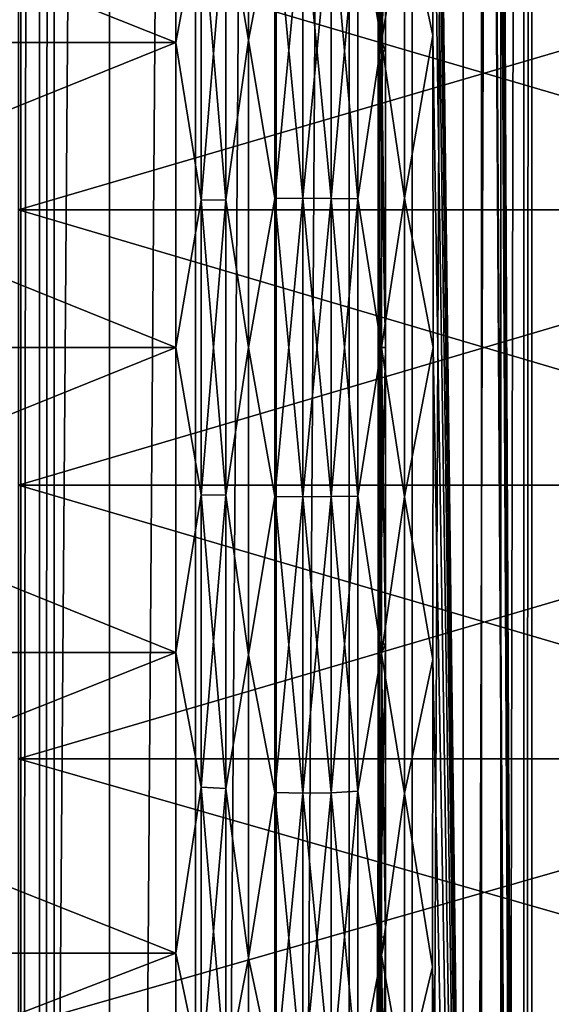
# Model space of a CAD drawing. Header units: metres. Extents: x -206 to 75, y -104 to 104.
# Tile 1021 of 1056: x 37.49 to 41.21, y -4.59 to 2.29. Entities that reach past the tile are written whole.
import ezdxf

# ---------------------------------------------------------------- set-up
doc = ezdxf.new("R2010")
doc.units = ezdxf.units.M
doc.layers.add('solid_01_1-CONSUMER_THERM_B_125288', color=7, linetype='CONTINUOUS')

msp = doc.modelspace()

# ---------------------------------------------------------------- linework, layer by layer
at = {"layer": 'solid_01_1-CONSUMER_THERM_B_125288'}
for points in [[(37.641285, -67.320755), (69.485435, 75.004799), (69.506912, -74.995201)], [(37.641285, -67.320755), (37.742935, -66.77655), (69.485435, 75.004799)], [(37.723892, 66.223442), (69.485435, 75.004799), (37.742855, -66.222939)], [(37.742935, -66.77655), (37.742855, -66.222939), (69.485435, 75.004799)], [(37.622242, 65.679237), (37.723892, 66.223442), (37.641048, -65.678764)], [(37.723892, 66.223442), (37.742855, -66.222939), (37.641048, -65.678764)], [(37.422325, 65.162979), (37.622242, 65.679237), (37.440983, -65.16256)], [(37.622242, 65.679237), (37.641048, -65.678764), (37.440983, -65.16256)], [(-37.500069, 41.072453, 108.410858), (37.499931, 41.072487, 108.410858), (-37.500031, -41.072514, 108.410858)], [(37.499931, 41.072487, 108.410858), (37.499969, -41.072479, 108.410858), (-37.500031, -41.072514, 108.410858)], [(38.120285, 41.018215, 108.410858), (37.499969, -41.072479, 108.410858), (37.499931, 41.072487, 108.410858)], [(38.120323, -41.018204, 108.410858), (37.499969, -41.072479, 108.410858), (38.120285, 41.018215, 108.410858)], [(38.120323, -41.018204, 108.410858), (38.120285, 41.018215, 108.410858), (38.72179, 40.85704, 108.410858)], [(38.120323, -41.018204, 108.410858), (38.72179, 40.85704, 108.410858), (38.721828, -40.857029, 108.410858)], [(38.721828, -40.857029, 108.410858), (38.72179, 40.85704, 108.410858), (39.286171, 40.593868, 108.410858)], [(38.721828, -40.857029, 108.410858), (39.286171, 40.593868, 108.410858), (39.286209, -40.593857, 108.410858)], [(39.286209, -40.593857, 108.410858), (39.286171, 40.593868, 108.410858), (39.79628, 40.236687, 108.410858)], [(39.286209, -40.593857, 108.410858), (39.79628, 40.236687, 108.410858), (39.796318, -40.236675, 108.410858)], [(39.796318, -40.236675, 108.410858), (39.79628, 40.236687, 108.410858), (40.23661, 39.796356, 108.410858)], [(39.796318, -40.236675, 108.410858), (40.23661, 39.796356, 108.410858), (40.236649, -39.796341, 108.410858)], [(40.236649, -39.796341, 108.410858), (40.23661, 39.796356, 108.410858), (40.593792, 39.286247, 108.410858)], [(40.236649, -39.796341, 108.410858), (40.593792, 39.286247, 108.410858), (40.59383, -39.286236, 108.410858)], [(40.59383, -39.286236, 108.410858), (40.593792, 39.286247, 108.410858), (40.856968, 38.721867, 108.410858)], [(40.59383, -39.286236, 108.410858), (40.856968, 38.721867, 108.410858), (40.857002, -38.721855, 108.410858)], [(40.857002, -38.721855, 108.410858), (40.856968, 38.721867, 108.410858), (41.018143, 38.120361, 108.410858)], [(40.857002, -38.721855, 108.410858), (41.018143, 38.120361, 108.410858), (41.018177, -38.12035, 108.410858)], [(41.018177, -38.12035, 108.410858), (41.018143, 38.120361, 108.410858), (41.072414, 37.500008, 108.410858)], [(-42.500034, -37.500031, 108.5), (42.499931, 37.500008, 108.5), (-42.500069, 37.499969, 108.5)], [(-42.500034, -37.500031, 108.5), (42.499966, -37.499992, 108.5), (42.499931, 37.500008, 108.5)], [(41.072449, -37.499992, 108.410858), (40.722527, 37.500008, 75), (40.722527, 34.114883, 75)], [(41.072414, 37.500008, 108.410858), (40.722527, 37.500008, 75), (41.072449, -37.499992, 108.410858)], [(41.018177, -38.12035, 108.410858), (41.072414, 37.500008, 108.410858), (41.072449, -37.499992, 108.410858)], [(41.072449, -37.499992, 108.410858), (40.722527, 34.114883, 75), (40.722527, 30.742798, 75)], [(40.722534, 20.197853, 75), (41.072449, -37.499992, 108.410858), (40.722527, 30.742798, 75)], [(40.722534, 20.197853, 75), (40.722534, 19.102161, 75), (41.072449, -37.499992, 108.410858)], [(40.319302, 13.523482, 36.495472), (40.722553, -19.102146, 75), (40.722534, 19.102161, 75)], [(40.722534, 19.102161, 75), (40.722553, -19.102146, 75), (41.072449, -37.499992, 108.410858)], [(31.799959, -18.499998, 6), (39.999943, 18.500006, 6), (31.79994, 18.500002, 6)], [(31.799959, -18.499998, 6), (39.999958, -18.499994, 6), (39.999943, 18.500006, 6)], [(40.007282, -0.000046, 6.7), (39.999943, 18.500006, 6), (39.999958, -18.499994, 6)], [(40.008553, 2.075454, 6.821411), (40.012348, 4.123363, 7.184171), (39.999943, 18.500006, 6)], [(40.007282, -0.000046, 6.7), (40.008553, 2.075454, 6.821411), (39.999943, 18.500006, 6)], [(40.319302, 13.523482, 36.495472), (40.335541, 11.987578, 38.046116), (40.722553, -19.102146, 75)], [(40.335541, 11.987578, 38.046116), (40.349716, 10.274138, 39.399616), (40.722553, -19.102146, 75)], [(40.349716, 10.274138, 39.399616), (40.361618, 8.40837, 40.535809), (40.722553, -19.102146, 75)], [(40.361618, 8.40837, 40.535809), (40.371063, 6.417512, 41.437813), (40.722553, -19.102146, 75)], [(40.371063, 6.417512, 41.437813), (40.377911, 4.332213, 42.091663), (40.722553, -19.102146, 75)], [(40.182335, 3.118504, 42.185875), (40.382065, 2.182285, 42.488014), (40.377911, 4.332213, 42.091663)], [(40.377911, 4.332213, 42.091663), (40.382065, 2.182285, 42.488014), (40.722553, -19.102146, 75)], [(33.299946, 4.235859, 41.685673), (33.29995, 2.133469, 42.070942), (38.584797, 4.235893, 41.685669)], [(33.299946, 4.235854, 7.314325), (38.584797, 4.235893, 7.31433), (38.584797, 2.133505, 6.929053)], [(33.29995, 2.133468, 6.929059), (33.299946, 4.235854, 7.314325), (38.584797, 2.133505, 6.929053)], [(33.29995, 2.133469, 42.070942), (38.584797, 2.133505, 42.070946), (38.584797, 4.235893, 41.685669)], [(38.584797, 4.235893, 41.685669), (38.584797, 2.133505, 42.070946), (38.761471, 3.07631, 41.946587)], [(38.761471, 3.07631, 7.053411), (38.584797, 2.133505, 6.929053), (38.584797, 4.235893, 7.31433)], [(38.932919, 3.08444, 7.007304), (39.093216, 4.269132, 7.179477), (39.093216, 2.150247, 6.791177)], [(38.932919, 3.08444, 41.992695), (39.093216, 2.150247, 42.208824), (39.093216, 4.269132, 41.820522)], [(39.093216, 2.150247, 6.791177), (39.093216, 4.269132, 7.179477), (39.275532, 3.111413, 6.854334)], [(39.093216, 4.269132, 41.820522), (39.093216, 2.150247, 42.208824), (39.275532, 3.111413, 42.145664)], [(39.857571, 3.102338, 42.094196), (40.022449, 2.140187, 42.126347), (40.022449, 4.24919, 41.739864)], [(39.857571, 3.102338, 6.905803), (40.022449, 4.24919, 7.260137), (40.022449, 2.140187, 6.873654)], [(40.022449, 4.24919, 41.739864), (40.022449, 2.140187, 42.126347), (40.182335, 3.118504, 42.185875)], [(40.022449, 2.140187, 6.873654), (40.022449, 4.24919, 7.260137), (40.051266, 4.122996, 7.184083)], [(40.051266, 4.122996, 7.184083), (40.012348, 4.123363, 7.184171), (40.008553, 2.075454, 6.821411)], [(40.051266, 4.122996, 7.184083), (40.008553, 2.075454, 6.821411), (40.051266, 2.075662, 6.821435)], [(40.022449, 2.140187, 6.873654), (40.051266, 4.122996, 7.184083), (40.051266, 2.075662, 6.821435)], [(39.093216, 2.150247, 6.791177), (39.275532, 3.111413, 6.854334), (39.275532, 1.041838, 6.612436)], [(39.093216, 2.150247, 42.208824), (39.275532, 1.041838, 42.387566), (39.275532, 3.111413, 42.145664)], [(39.275532, 3.111413, 6.854334), (39.471893, 3.116906, 6.823185), (39.471893, 1.043677, 6.58086)], [(39.275532, 1.041838, 42.387566), (39.471893, 1.043677, 42.41914), (39.471893, 3.116906, 42.176815)], [(39.275532, 3.111413, 42.145664), (39.275532, 1.041838, 42.387566), (39.471893, 3.116906, 42.176815)], [(39.275532, 1.041838, 6.612436), (39.275532, 3.111413, 6.854334), (39.471893, 1.043677, 6.58086)], [(39.471893, 3.116906, 6.823185), (39.669987, 3.113817, 6.840703), (39.669987, 1.042643, 6.598617)], [(39.471893, 1.043677, 6.58086), (39.471893, 3.116906, 6.823185), (39.669987, 1.042643, 6.598617)], [(39.471893, 3.116906, 42.176815), (39.471893, 1.043677, 42.41914), (39.669987, 3.113817, 42.159298)], [(39.471893, 1.043677, 42.41914), (39.669987, 1.042643, 42.401382), (39.669987, 3.113817, 42.159298)], [(39.669987, 3.113817, 6.840703), (39.857571, 3.102338, 6.905803), (39.857571, 1.0388, 6.66461)], [(39.669987, 1.042643, 6.598617), (39.669987, 3.113817, 6.840703), (39.857571, 1.0388, 6.66461)], [(39.669987, 3.113817, 42.159298), (39.669987, 1.042643, 42.401382), (39.857571, 3.102338, 42.094196)], [(39.669987, 1.042643, 42.401382), (39.857571, 1.0388, 42.335388), (39.857571, 3.102338, 42.094196)], [(39.857571, 3.102338, 42.094196), (39.857571, 1.0388, 42.335388), (40.022449, 2.140187, 42.126347)], [(39.857571, 1.0388, 6.66461), (39.857571, 3.102338, 6.905803), (40.022449, 2.140187, 6.873654)], [(40.022449, 2.140187, 42.126347), (40.182335, 1.044213, 42.428326), (40.182335, 3.118504, 42.185875)], [(40.182335, 3.118504, 42.185875), (40.182335, 1.044213, 42.428326), (40.382065, 2.182285, 42.488014)], [(38.584797, 2.133505, 42.070946), (38.761471, 1.030084, 42.185757), (38.761471, 3.07631, 41.946587)], [(38.761471, 3.07631, 7.053411), (38.761471, 1.030084, 6.814242), (38.584797, 2.133505, 6.929053)], [(38.932919, 3.08444, 41.992695), (38.761471, 3.07631, 41.946587), (38.761471, 1.030084, 42.185757)], [(38.932919, 1.032807, 42.232498), (38.932919, 3.08444, 41.992695), (38.761471, 1.030084, 42.185757)], [(38.932919, 3.08444, 7.007304), (38.932919, 1.032807, 6.767502), (38.761471, 3.07631, 7.053411)], [(38.932919, 1.032807, 6.767502), (38.761471, 1.030084, 6.814242), (38.761471, 3.07631, 7.053411)], [(38.932919, 3.08444, 7.007304), (39.093216, 2.150247, 6.791177), (38.932919, 1.032807, 6.767502)], [(38.932919, 1.032807, 42.232498), (39.093216, 2.150247, 42.208824), (38.932919, 3.08444, 41.992695)], [(43.999947, 2.876316, 9.421891), (37.484219, 2.876309, 9.42189), (37.484222, 0.96384, 9.180289)], [(43.999947, 2.876316, 39.57811), (43.99995, 0.963844, 39.81971), (37.484219, 2.876309, 39.57811)], [(43.99995, 0.963844, 39.81971), (37.484222, 0.96384, 39.81971), (37.484219, 2.876309, 39.57811)], [(43.999947, 2.876316, 9.421891), (37.484222, 0.96384, 9.180289), (43.99995, 0.963844, 9.18029)], [(38.932919, 1.032807, 6.767502), (39.093216, 2.150247, 6.791177), (39.093216, 0.000006, 6.661111)], [(38.932919, 1.032807, 42.232498), (39.093216, 0.000006, 42.33889), (39.093216, 2.150247, 42.208824)], [(39.093216, 0.000006, 6.661111), (39.093216, 2.150247, 6.791177), (39.275532, 1.041838, 6.612436)], [(39.093216, 2.150247, 42.208824), (39.093216, 0.000006, 42.33889), (39.275532, 1.041838, 42.387566)], [(39.857571, 1.0388, 42.335388), (40.022449, 0.000007, 42.255798), (40.022449, 2.140187, 42.126347)], [(39.857571, 1.0388, 6.66461), (40.022449, 2.140187, 6.873654), (40.022449, 0.000007, 6.7442)], [(40.022449, 2.140187, 42.126347), (40.022449, 0.000007, 42.255798), (40.182335, 1.044213, 42.428326)], [(40.022449, 2.140187, 6.873654), (40.051266, 2.075662, 6.821435), (40.051266, 0.000007, 6.7)], [(40.022449, 0.000007, 6.7442), (40.022449, 2.140187, 6.873654), (40.051266, 0.000007, 6.7)], [(40.182335, 1.044213, 42.428326), (40.383457, 0.000009, 42.620792), (40.382065, 2.182285, 42.488014)], [(40.382065, 2.182285, 42.488014), (40.383457, 0.000009, 42.620792), (40.722553, -19.102146, 75)], [(33.29995, 0.000003, 42.199989), (38.584801, 0.000006, 42.200001), (38.584797, 2.133505, 42.070946)], [(33.29995, 2.133469, 42.070942), (33.29995, 0.000003, 42.199989), (38.584797, 2.133505, 42.070946)], [(33.29995, 2.133468, 6.929059), (38.584797, 2.133505, 6.929053), (38.584801, 0.000006, 6.8)], [(33.29995, 0.000003, 6.800013), (33.29995, 2.133468, 6.929059), (38.584801, 0.000006, 6.8)], [(38.584797, 2.133505, 42.070946), (38.584801, 0.000006, 42.200001), (38.761471, 1.030084, 42.185757)], [(38.761471, 1.030084, 6.814242), (38.584801, 0.000006, 6.8), (38.584797, 2.133505, 6.929053)], [(40.051266, 0.000007, 6.7), (40.008553, 2.075454, 6.821411), (40.007282, -0.000046, 6.7)], [(40.051266, 2.075662, 6.821435), (40.008553, 2.075454, 6.821411), (40.051266, 0.000007, 6.7)], [(39.093216, 0.000006, 6.661111), (39.275532, 1.041838, 6.612436), (39.275536, -1.041826, 6.612436)], [(39.093216, 0.000006, 42.33889), (39.275536, -1.041826, 42.387566), (39.275532, 1.041838, 42.387566)], [(39.275532, 1.041838, 6.612436), (39.471893, 1.043677, 6.58086), (39.471893, -1.043665, 6.58086)], [(39.275532, 1.041838, 42.387566), (39.275536, -1.041826, 42.387566), (39.471893, 1.043677, 42.41914)], [(39.275536, -1.041826, 6.612436), (39.275532, 1.041838, 6.612436), (39.471893, -1.043665, 6.58086)], [(39.275536, -1.041826, 42.387566), (39.471893, -1.043665, 42.41914), (39.471893, 1.043677, 42.41914)], [(39.471893, 1.043677, 6.58086), (39.669987, 1.042643, 6.598617), (39.669991, -1.04263, 6.598617)], [(39.471893, -1.043665, 6.58086), (39.471893, 1.043677, 6.58086), (39.669991, -1.04263, 6.598617)], [(39.471893, 1.043677, 42.41914), (39.471893, -1.043665, 42.41914), (39.669987, 1.042643, 42.401382)], [(39.471893, -1.043665, 42.41914), (39.669991, -1.04263, 42.401382), (39.669987, 1.042643, 42.401382)], [(39.669987, 1.042643, 6.598617), (39.857571, 1.0388, 6.66461), (39.857574, -1.038787, 6.66461)], [(39.669991, -1.04263, 6.598617), (39.669987, 1.042643, 6.598617), (39.857574, -1.038787, 6.66461)], [(39.669987, 1.042643, 42.401382), (39.669991, -1.04263, 42.401382), (39.857571, 1.0388, 42.335388)], [(39.669991, -1.04263, 42.401382), (39.857574, -1.038787, 42.335388), (39.857571, 1.0388, 42.335388)], [(39.857571, 1.0388, 42.335388), (39.857574, -1.038787, 42.335388), (40.022449, 0.000007, 42.255798)], [(39.857574, -1.038787, 6.66461), (39.857571, 1.0388, 6.66461), (40.022449, 0.000007, 6.7442)], [(40.022449, 0.000007, 42.255798), (40.182339, -1.044199, 42.428326), (40.182335, 1.044213, 42.428326)], [(40.182335, 1.044213, 42.428326), (40.182339, -1.044199, 42.428326), (40.383457, 0.000009, 42.620792)], [(38.584801, 0.000006, 42.200001), (38.761471, -1.030072, 42.185757), (38.761471, 1.030084, 42.185757)], [(38.761471, 1.030084, 6.814242), (38.761471, -1.030072, 6.814242), (38.584801, 0.000006, 6.8)], [(38.932919, 1.032807, 42.232498), (38.761471, 1.030084, 42.185757), (38.761471, -1.030072, 42.185757)], [(38.932919, -1.032794, 42.232498), (38.932919, 1.032807, 42.232498), (38.761471, -1.030072, 42.185757)], [(38.932919, 1.032807, 6.767502), (38.932919, -1.032794, 6.767502), (38.761471, 1.030084, 6.814242)], [(38.932919, -1.032794, 6.767502), (38.761471, -1.030072, 6.814242), (38.761471, 1.030084, 6.814242)], [(38.932919, 1.032807, 6.767502), (39.093216, 0.000006, 6.661111), (38.932919, -1.032794, 6.767502)], [(38.932919, -1.032794, 42.232498), (39.093216, 0.000006, 42.33889), (38.932919, 1.032807, 42.232498)], [(43.99995, 0.963844, 9.18029), (37.484222, 0.96384, 9.180289), (37.484222, -0.963829, 9.180289)], [(43.99995, 0.963844, 9.18029), (37.484222, -0.963829, 9.180289), (43.99995, -0.963827, 9.18029)], [(43.99995, 0.963844, 39.81971), (43.99995, -0.963827, 39.81971), (37.484222, 0.96384, 39.81971)], [(43.99995, -0.963827, 39.81971), (37.484222, -0.963829, 39.81971), (37.484222, 0.96384, 39.81971)], [(33.29995, -2.133461, 42.070942), (38.584801, -2.133493, 42.070946), (38.584801, 0.000006, 42.200001)], [(33.29995, 0.000003, 42.199989), (33.29995, -2.133461, 42.070942), (38.584801, 0.000006, 42.200001)], [(33.29995, 0.000003, 6.800013), (38.584801, 0.000006, 6.8), (38.584801, -2.133493, 6.929053)], [(33.29995, -2.133463, 6.929059), (33.29995, 0.000003, 6.800013), (38.584801, -2.133493, 6.929053)], [(38.584801, 0.000006, 42.200001), (38.584801, -2.133493, 42.070946), (38.761471, -1.030072, 42.185757)], [(38.761471, -1.030072, 6.814242), (38.584801, -2.133493, 6.929053), (38.584801, 0.000006, 6.8)], [(38.932919, -1.032794, 6.767502), (39.093216, 0.000006, 6.661111), (39.093216, -2.150234, 6.791177)], [(38.932919, -1.032794, 42.232498), (39.093216, -2.150234, 42.208824), (39.093216, 0.000006, 42.33889)], [(39.093216, -2.150234, 6.791177), (39.093216, 0.000006, 6.661111), (39.275536, -1.041826, 6.612436)], [(39.093216, 0.000006, 42.33889), (39.093216, -2.150234, 42.208824), (39.275536, -1.041826, 42.387566)], [(39.857574, -1.038787, 42.335388), (40.022449, -2.140173, 42.126347), (40.022449, 0.000007, 42.255798)], [(39.857574, -1.038787, 6.66461), (40.022449, 0.000007, 6.7442), (40.022449, -2.140173, 6.873654)], [(40.051266, 0.000007, 6.7), (40.007282, -0.000046, 6.7), (40.008553, -2.075559, 6.821424)], [(40.051266, 0.000007, 6.7), (40.008553, -2.075559, 6.821424), (40.051266, -2.075649, 6.821435)], [(40.022449, 0.000007, 42.255798), (40.022449, -2.140173, 42.126347), (40.182339, -1.044199, 42.428326)], [(40.022449, 0.000007, 6.7442), (40.051266, 0.000007, 6.7), (40.051266, -2.075649, 6.821435)], [(40.022449, -2.140173, 6.873654), (40.022449, 0.000007, 6.7442), (40.051266, -2.075649, 6.821435)], [(40.182339, -1.044199, 42.428326), (40.382065, -2.182274, 42.488014), (40.383457, 0.000009, 42.620792)], [(40.383457, 0.000009, 42.620792), (40.382065, -2.182274, 42.488014), (40.722553, -19.102146, 75)], [(40.008553, -2.075559, 6.821424), (40.007282, -0.000046, 6.7), (39.999958, -18.499994, 6)], [(43.99995, -0.963827, 9.18029), (37.484222, -0.963829, 9.180289), (37.484222, -2.876298, 9.42189)], [(43.99995, -0.963827, 9.18029), (37.484222, -2.876298, 9.42189), (43.99995, -2.876299, 9.421891)], [(43.99995, -0.963827, 39.81971), (43.99995, -2.876299, 39.57811), (37.484222, -0.963829, 39.81971)], [(43.99995, -2.876299, 39.57811), (37.484222, -2.876298, 39.57811), (37.484222, -0.963829, 39.81971)], [(38.584801, -2.133493, 42.070946), (38.761471, -3.076298, 41.946587), (38.761471, -1.030072, 42.185757)], [(38.761471, -1.030072, 6.814242), (38.761471, -3.076298, 7.053411), (38.584801, -2.133493, 6.929053)], [(38.932919, -1.032794, 42.232498), (38.761471, -1.030072, 42.185757), (38.761471, -3.076298, 41.946587)], [(38.932919, -3.084428, 7.007304), (38.761471, -3.076298, 7.053411), (38.761471, -1.030072, 6.814242)], [(38.932919, -1.032794, 6.767502), (38.932919, -3.084428, 7.007304), (38.761471, -1.030072, 6.814242)], [(38.932919, -3.084428, 41.992695), (38.932919, -1.032794, 42.232498), (38.761471, -3.076298, 41.946587)], [(38.932919, -1.032794, 6.767502), (39.093216, -2.150234, 6.791177), (38.932919, -3.084428, 7.007304)], [(38.932919, -3.084428, 41.992695), (39.093216, -2.150234, 42.208824), (38.932919, -1.032794, 42.232498)], [(39.093216, -2.150234, 6.791177), (39.275536, -1.041826, 6.612436), (39.275536, -3.111401, 6.854334)], [(39.093216, -2.150234, 42.208824), (39.275536, -3.111401, 42.145664), (39.275536, -1.041826, 42.387566)], [(39.275536, -1.041826, 6.612436), (39.471893, -1.043665, 6.58086), (39.471897, -3.116893, 6.823185)], [(39.275536, -3.111401, 6.854334), (39.275536, -1.041826, 6.612436), (39.471897, -3.116893, 6.823185)], [(39.275536, -1.041826, 42.387566), (39.275536, -3.111401, 42.145664), (39.471893, -1.043665, 42.41914)], [(39.275536, -3.111401, 42.145664), (39.471897, -3.116893, 42.176815), (39.471893, -1.043665, 42.41914)], [(39.471893, -1.043665, 6.58086), (39.669991, -1.04263, 6.598617), (39.669991, -3.113804, 6.840703)], [(39.471893, -1.043665, 42.41914), (39.471897, -3.116893, 42.176815), (39.669991, -1.04263, 42.401382)], [(39.471897, -3.116893, 6.823185), (39.471893, -1.043665, 6.58086), (39.669991, -3.113804, 6.840703)], [(39.471897, -3.116893, 42.176815), (39.669991, -3.113804, 42.159298), (39.669991, -1.04263, 42.401382)], [(39.669991, -1.04263, 6.598617), (39.857574, -1.038787, 6.66461), (39.857574, -3.102325, 6.905803)], [(39.669991, -3.113804, 42.159298), (39.857574, -3.102325, 42.094196), (39.857574, -1.038787, 42.335388)], [(39.669991, -1.04263, 42.401382), (39.669991, -3.113804, 42.159298), (39.857574, -1.038787, 42.335388)], [(39.669991, -3.113804, 6.840703), (39.669991, -1.04263, 6.598617), (39.857574, -3.102325, 6.905803)], [(39.857574, -1.038787, 42.335388), (39.857574, -3.102325, 42.094196), (40.022449, -2.140173, 42.126347)], [(39.857574, -3.102325, 6.905803), (39.857574, -1.038787, 6.66461), (40.022449, -2.140173, 6.873654)], [(40.022449, -2.140173, 42.126347), (40.182339, -3.11849, 42.185875), (40.182339, -1.044199, 42.428326)], [(40.182339, -1.044199, 42.428326), (40.182339, -3.11849, 42.185875), (40.382065, -2.182274, 42.488014)], [(33.29995, -2.133461, 42.070942), (33.299953, -4.235847, 41.685677), (38.584801, -2.133493, 42.070946)], [(33.29995, -2.133463, 6.929059), (38.584801, -2.133493, 6.929053), (38.584801, -4.235881, 7.31433)], [(33.299953, -4.235852, 7.314326), (33.29995, -2.133463, 6.929059), (38.584801, -4.235881, 7.31433)], [(33.299953, -4.235847, 41.685677), (38.584801, -4.235881, 41.685669), (38.584801, -2.133493, 42.070946)], [(38.584801, -2.133493, 42.070946), (38.584801, -4.235881, 41.685669), (38.761471, -3.076298, 41.946587)], [(38.761471, -3.076298, 7.053411), (38.584801, -4.235881, 7.31433), (38.584801, -2.133493, 6.929053)], [(40.012352, -4.123438, 7.184192), (40.008553, -2.075559, 6.821424), (39.999958, -18.499994, 6)], [(40.051266, -2.075649, 6.821435), (40.008553, -2.075559, 6.821424), (40.012352, -4.123438, 7.184192)], [(40.051266, -2.075649, 6.821435), (40.012352, -4.123438, 7.184192), (40.05127, -4.122983, 7.184083)], [(40.022449, -2.140173, 6.873654), (40.051266, -2.075649, 6.821435), (40.05127, -4.122983, 7.184083)], [(38.932919, -3.084428, 7.007304), (39.093216, -2.150234, 6.791177), (39.09322, -4.269119, 7.179477)], [(38.932919, -3.084428, 41.992695), (39.09322, -4.269119, 41.820522), (39.093216, -2.150234, 42.208824)], [(39.09322, -4.269119, 7.179477), (39.093216, -2.150234, 6.791177), (39.275536, -3.111401, 6.854334)], [(39.093216, -2.150234, 42.208824), (39.09322, -4.269119, 41.820522), (39.275536, -3.111401, 42.145664)], [(39.857574, -3.102325, 42.094196), (40.022453, -4.249177, 41.739864), (40.022449, -2.140173, 42.126347)], [(39.857574, -3.102325, 6.905803), (40.022449, -2.140173, 6.873654), (40.022453, -4.249177, 7.260137)], [(40.022449, -2.140173, 42.126347), (40.022453, -4.249177, 41.739864), (40.182339, -3.11849, 42.185875)], [(40.022453, -4.249177, 7.260137), (40.022449, -2.140173, 6.873654), (40.05127, -4.122983, 7.184083)], [(40.182339, -3.11849, 42.185875), (40.377918, -4.332208, 42.09166), (40.382065, -2.182274, 42.488014)], [(40.382065, -2.182274, 42.488014), (40.377918, -4.332208, 42.09166), (40.722553, -19.102146, 75)], [(43.99995, -2.876299, 9.421891), (37.484222, -2.876298, 9.42189), (37.484222, -4.743405, 9.901282)], [(43.99995, -4.743409, 39.098717), (37.484222, -4.743405, 39.098717), (37.484222, -2.876298, 39.57811)], [(43.99995, -2.876299, 39.57811), (43.99995, -4.743409, 39.098717), (37.484222, -2.876298, 39.57811)], [(43.99995, -2.876299, 9.421891), (37.484222, -4.743405, 9.901282), (43.99995, -4.743409, 9.901284)], [(38.584801, -4.235881, 41.685669), (38.761475, -5.080923, 41.471485), (38.761471, -3.076298, 41.946587)], [(38.761471, -3.076298, 7.053411), (38.761475, -5.080923, 7.528516), (38.584801, -4.235881, 7.31433)], [(38.932919, -3.084428, 41.992695), (38.761471, -3.076298, 41.946587), (38.761475, -5.080923, 41.471485)], [(38.932922, -5.09435, 7.483664), (38.761475, -5.080923, 7.528516), (38.761471, -3.076298, 7.053411)], [(38.932919, -3.084428, 7.007304), (38.932922, -5.09435, 7.483664), (38.761471, -3.076298, 7.053411)], [(38.932922, -5.09435, 41.516335), (38.932919, -3.084428, 41.992695), (38.761475, -5.080923, 41.471485)], [(38.932919, -3.084428, 7.007304), (39.09322, -4.269119, 7.179477), (38.932922, -5.09435, 7.483664)], [(38.932922, -5.09435, 41.516335), (39.09322, -4.269119, 41.820522), (38.932919, -3.084428, 41.992695)], [(39.09322, -4.269119, 7.179477), (39.275536, -3.111401, 6.854334), (39.275536, -5.138899, 7.33486)], [(39.09322, -4.269119, 41.820522), (39.275536, -5.138899, 41.665138), (39.275536, -3.111401, 42.145664)], [(39.275536, -3.111401, 6.854334), (39.471897, -3.116893, 6.823185), (39.471897, -5.147971, 7.30456)], [(39.275536, -5.138899, 7.33486), (39.275536, -3.111401, 6.854334), (39.471897, -5.147971, 7.30456)], [(39.275536, -3.111401, 42.145664), (39.275536, -5.138899, 41.665138), (39.471897, -3.116893, 42.176815)], [(39.275536, -5.138899, 41.665138), (39.471897, -5.147971, 41.695442), (39.471897, -3.116893, 42.176815)], [(39.471897, -3.116893, 6.823185), (39.669991, -3.113804, 6.840703), (39.669991, -5.142869, 7.3216)], [(39.471897, -5.147971, 41.695442), (39.669991, -5.142869, 41.678402), (39.669991, -3.113804, 42.159298)], [(39.471897, -3.116893, 42.176815), (39.471897, -5.147971, 41.695442), (39.669991, -3.113804, 42.159298)], [(39.471897, -5.147971, 7.30456), (39.471897, -3.116893, 6.823185), (39.669991, -5.142869, 7.3216)], [(39.669991, -3.113804, 6.840703), (39.857574, -3.102325, 6.905803), (39.857574, -5.12391, 7.384928)], [(39.669991, -5.142869, 41.678402), (39.857574, -5.12391, 41.615074), (39.857574, -3.102325, 42.094196)], [(39.669991, -3.113804, 42.159298), (39.669991, -5.142869, 41.678402), (39.857574, -3.102325, 42.094196)], [(39.669991, -5.142869, 7.3216), (39.669991, -3.113804, 6.840703), (39.857574, -5.12391, 7.384928)], [(39.857574, -3.102325, 42.094196), (39.857574, -5.12391, 41.615074), (40.022453, -4.249177, 41.739864)], [(39.857574, -5.12391, 7.384928), (39.857574, -3.102325, 6.905803), (40.022453, -4.249177, 7.260137)], [(40.022453, -4.249177, 41.739864), (40.182339, -5.150609, 41.704254), (40.182339, -3.11849, 42.185875)], [(40.182339, -3.11849, 42.185875), (40.182339, -5.150609, 41.704254), (40.377918, -4.332208, 42.09166)], [(40.018623, -6.114017, 7.782981), (40.012352, -4.123438, 7.184192), (39.999958, -18.499994, 6)], [(40.05127, -4.122983, 7.184083), (40.012352, -4.123438, 7.184192), (40.018623, -6.114017, 7.782981)], [(40.05127, -4.122983, 7.184083), (40.018623, -6.114017, 7.782981), (40.05127, -6.114061, 7.782998)], [(40.022453, -4.249177, 7.260137), (40.05127, -4.122983, 7.184083), (40.05127, -6.114061, 7.782998)], [(33.299953, -4.235847, 41.685677), (33.299953, -6.276479, 41.049797), (38.584801, -4.235881, 41.685669)], [(33.299953, -4.235852, 7.314326), (38.584801, -4.235881, 7.31433), (38.584801, -6.276501, 7.950212)], [(33.299953, -6.276488, 7.950205), (33.299953, -4.235852, 7.314326), (38.584801, -6.276501, 7.950212)], [(33.299953, -6.276479, 41.049797), (38.584801, -6.276501, 41.049786), (38.584801, -4.235881, 41.685669)], [(38.584801, -4.235881, 41.685669), (38.584801, -6.276501, 41.049786), (38.761475, -5.080923, 41.471485)], [(38.761475, -5.080923, 7.528516), (38.584801, -6.276501, 7.950212), (38.584801, -4.235881, 7.31433)], [(38.932922, -5.09435, 7.483664), (39.09322, -4.269119, 7.179477), (39.09322, -6.325751, 7.820349)], [(38.932922, -5.09435, 41.516335), (39.09322, -6.325751, 41.179649), (39.09322, -4.269119, 41.820522)], [(39.09322, -6.325751, 7.820349), (39.09322, -4.269119, 7.179477), (39.275536, -5.138899, 7.33486)], [(39.09322, -4.269119, 41.820522), (39.09322, -6.325751, 41.179649), (39.275536, -5.138899, 41.665138)], [(39.857574, -5.12391, 41.615074), (40.022453, -6.296233, 41.101982), (40.022453, -4.249177, 41.739864)], [(39.857574, -5.12391, 7.384928), (40.022453, -4.249177, 7.260137), (40.022453, -6.296233, 7.898018)], [(40.022453, -4.249177, 41.739864), (40.022453, -6.296233, 41.101982), (40.182339, -5.150609, 41.704254)], [(40.022453, -6.296233, 7.898018), (40.022453, -4.249177, 7.260137), (40.05127, -6.114061, 7.782998)], [(40.182339, -5.150609, 41.704254), (40.371071, -6.417488, 41.437817), (40.377918, -4.332208, 42.09166)], [(40.377918, -4.332208, 42.09166), (40.371071, -6.417488, 41.437817), (40.722553, -19.102146, 75)]]:
    msp.add_3dface(points, dxfattribs=at)

doc.saveas('drawing.dxf')
